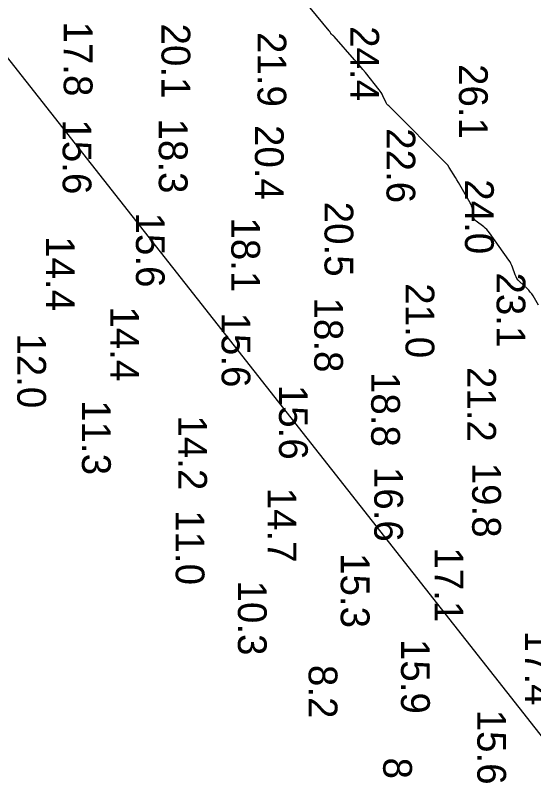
# Model space of a CAD drawing. Extents: x 1178573 to 1187098, y 693282 to 751751.
# Drawn here: x 1184511 to 1184736.3, y 737281.5 to 737610.9 of the extents above; entities that cross this region are included whole.
import ezdxf

# ---------------------------------------------------------------- set-up
doc = ezdxf.new("R2010")
doc.units = 0
for name, color, linetype in [('G-ANNO-PATT', 7, 'Continuous'), ('V-HYDS-MAJR', 7, 'Continuous'), ('V-HYDS-SOUN', 7, 'Continuous')]:
    doc.layers.add(name, color=color, linetype=linetype)

msp = doc.modelspace()

# ---------------------------------------------------------------- linework, layer by layer
at = {"layer": 'G-ANNO-PATT'}
for p, q in [((1184201.87, 737980.6), (1184742.06, 737294.73)), ((1184647.46, 737604.1), (1184639.1, 737614.11)), ((1184647.56, 737603.97), (1184647.46, 737604.1)), ((1184647.65, 737603.84), (1184647.56, 737603.97)), ((1184647.74, 737603.7), (1184647.65, 737603.84)), ((1184647.81, 737603.56), (1184647.74, 737603.7)), ((1184648.1, 737602.96), (1184647.81, 737603.56)), ((1184648.18, 737602.83), (1184648.1, 737602.96)), ((1184648.27, 737602.7), (1184648.18, 737602.83)), ((1184648.38, 737602.59), (1184648.27, 737602.7)), ((1184648.5, 737602.49), (1184648.38, 737602.59)), ((1184649.03, 737602.12), (1184648.5, 737602.49)), ((1184649.16, 737602.02), (1184649.03, 737602.12)), ((1184649.28, 737601.92), (1184649.16, 737602.02)), ((1184649.4, 737601.81), (1184649.28, 737601.92)), ((1184649.51, 737601.69), (1184649.4, 737601.81)), ((1184658.46, 737591.56), (1184649.51, 737601.69)), ((1184659.67, 737590.18), (1184658.46, 737591.56)), ((1184660.87, 737588.78), (1184659.67, 737590.18)), ((1184662.04, 737587.36), (1184660.87, 737588.78)), ((1184663.2, 737585.94), (1184662.04, 737587.36)), ((1184669.13, 737578.54), (1184663.2, 737585.94)), ((1184669.59, 737577.92), (1184669.13, 737578.54)), ((1184670.02, 737577.28), (1184669.59, 737577.92)), ((1184670.41, 737576.61), (1184670.02, 737577.28)), ((1184670.76, 737575.92), (1184670.41, 737576.61)), ((1184672.2, 737572.81), (1184670.76, 737575.92)), ((1184672.5, 737572.29), (1184672.2, 737572.81)), ((1184672.88, 737571.86), (1184672.5, 737572.29)), ((1184673.33, 737571.51), (1184672.88, 737571.86)), ((1184698.97, 737545.78), (1184673.33, 737571.51)), ((1184699.57, 737544.69), (1184698.97, 737545.78)), ((1184702.2, 737540.44), (1184699.57, 737544.69)), ((1184702.85, 737539.38), (1184702.2, 737540.44)), ((1184703.5, 737538.31), (1184702.85, 737539.38)), ((1184704.13, 737537.23), (1184703.5, 737538.31)), ((1184704.76, 737536.15), (1184704.13, 737537.23)), ((1184708.67, 737529.37), (1184704.76, 737536.15)), ((1184709, 737528.73), (1184708.67, 737529.37)), ((1184709.27, 737528.07), (1184709, 737528.73)), ((1184709.46, 737527.38), (1184709.27, 737528.07)), ((1184709.58, 737526.67), (1184709.46, 737527.38)), ((1184709.95, 737523.79), (1184709.58, 737526.67)), ((1184710.1, 737523.1), (1184709.95, 737523.79)), ((1184710.37, 737522.48), (1184710.1, 737523.1)), ((1184710.77, 737521.94), (1184710.37, 737522.48)), ((1184711.29, 737521.47), (1184710.77, 737521.94)), ((1184714.51, 737519.03), (1184711.29, 737521.47)), ((1184715.21, 737518.46), (1184714.51, 737519.03)), ((1184715.86, 737517.83), (1184715.21, 737518.46)), ((1184716.47, 737517.16), (1184715.86, 737517.83)), ((1184717.02, 737516.44), (1184716.47, 737517.16)), ((1184725.45, 737504.51), (1184717.02, 737516.44)), ((1184725.94, 737503.78), (1184725.45, 737504.51)), ((1184726.36, 737503.02), (1184725.94, 737503.78)), ((1184726.73, 737502.23), (1184726.36, 737503.02)), ((1184727.05, 737501.41), (1184726.73, 737502.23)), ((1184728.21, 737498.09), (1184727.05, 737501.41)), ((1184728.54, 737497.29), (1184728.21, 737498.09)), ((1184728.96, 737496.55), (1184728.54, 737497.29)), ((1184729.47, 737495.86), (1184728.96, 737496.55)), ((1184730.07, 737495.23), (1184729.47, 737495.86)), ((1184733.34, 737492.18), (1184730.07, 737495.23)), ((1184734.07, 737491.44), (1184733.34, 737492.18)), ((1184734.74, 737490.67), (1184734.07, 737491.44)), ((1184735.36, 737489.85), (1184734.74, 737490.67)), ((1184735.93, 737488.98), (1184735.36, 737489.85)), ((1184738.33, 737485.01), (1184735.93, 737488.98))]:
    msp.add_line(p, q, dxfattribs=at)
at = {"layer": 'V-HYDS-MAJR'}
msp.add_lwpolyline([(1184738.33, 737485.01), (1184735.93, 737488.98), (1184735.36, 737489.85), (1184734.74, 737490.67), (1184734.07, 737491.44), (1184733.34, 737492.18), (1184730.07, 737495.23), (1184729.47, 737495.86), (1184728.96, 737496.55), (1184728.54, 737497.29), (1184728.21, 737498.09), (1184727.05, 737501.41), (1184726.73, 737502.23), (1184726.36, 737503.02), (1184725.94, 737503.78), (1184725.45, 737504.51), (1184717.02, 737516.44), (1184716.47, 737517.16), (1184715.86, 737517.83), (1184715.21, 737518.46), (1184714.51, 737519.03), (1184711.29, 737521.47), (1184710.77, 737521.94), (1184710.37, 737522.48), (1184710.1, 737523.1), (1184709.95, 737523.79), (1184709.58, 737526.67), (1184709.46, 737527.38), (1184709.27, 737528.07), (1184709, 737528.73), (1184708.67, 737529.37), (1184704.76, 737536.15), (1184704.13, 737537.23), (1184703.5, 737538.31), (1184702.85, 737539.38), (1184702.2, 737540.44), (1184699.57, 737544.69), (1184698.97, 737545.78), (1184673.33, 737571.51), (1184672.88, 737571.86), (1184672.5, 737572.29), (1184672.2, 737572.81), (1184670.76, 737575.92), (1184670.41, 737576.61), (1184670.02, 737577.28), (1184669.59, 737577.92), (1184669.13, 737578.54), (1184663.2, 737585.94), (1184662.04, 737587.36), (1184660.87, 737588.78), (1184659.67, 737590.18), (1184658.46, 737591.56), (1184649.51, 737601.69), (1184649.4, 737601.81), (1184649.28, 737601.92), (1184649.16, 737602.02), (1184649.03, 737602.12), (1184648.5, 737602.49), (1184648.38, 737602.59), (1184648.27, 737602.7), (1184648.18, 737602.83), (1184648.1, 737602.96), (1184647.81, 737603.56), (1184647.74, 737603.7), (1184647.65, 737603.84), (1184647.56, 737603.97), (1184647.46, 737604.1), (1184639.1, 737614.11)], dxfattribs=at)

# ---------------------------------------------------------------- texts
at = {"layer": 'V-HYDS-SOUN'}
for s, p in [('17.8 ', (1184532.12, 737608.15)), ('20.1 ', (1184574.57, 737607.26)), ('21.9 ', (1184616.27, 737603.59)), ('24.4 ', (1184656.58, 737606.12)), ('26.1 ', (1184703.77, 737589.67)), ('15.6 ', (1184531.65, 737565.63)), ('18.3 ', (1184573.41, 737566.02)), ('20.4 ', (1184615.15, 737563.21)), ('22.6 ', (1184672.3, 737561.82)), ('24.0 ', (1184706.39, 737539.66)), ('20.5 ', (1184645.37, 737529.91)), ('15.6 ', (1184563.47, 737525.21)), ('18.1 ', (1184604.89, 737523.07)), ('14.4 ', (1184524.36, 737514.95)), ('23.1 ', (1184720.11, 737499.18)), ('21.0 ', (1184680.57, 737494.51)), ('18.8 ', (1184640.91, 737488.3)), ('14.4 ', (1184552.32, 737484.44)), ('15.6 ', (1184600.68, 737481.8)), ('12.0 ', (1184511.93, 737472.76)), ('18.8 ', (1184665.65, 737455.98)), ('21.2 ', (1184707.36, 737458.18)), ('15.6 ', (1184625.61, 737450.41)), ('11.3 ', (1184540.05, 737443.75)), ('14.2 ', (1184581.84, 737437.12)), ('19.8 ', (1184709.51, 737416.61)), ('16.6 ', (1184666.98, 737414.78)), ('14.7 ', (1184620.69, 737405.75)), ('11.0 ', (1184580.73, 737395.99)), ('17.1 ', (1184693.18, 737379.83)), ('15.3 ', (1184652.42, 737377.34)), ('10.3 ', (1184607.76, 737365.43)), ('17.4 ', (1184732.44, 737343.69)), ('15.9 ', (1184678.61, 737340.07)), ('8.2', (1184638.48, 737328.79)), ('15.6 ', (1184711.73, 737309.36)), ('8.1', (1184670.86, 737288.57))]:
    msp.add_text(s, height=12.5, rotation=270, dxfattribs=at).set_placement(p)

doc.saveas('drawing.dxf')
